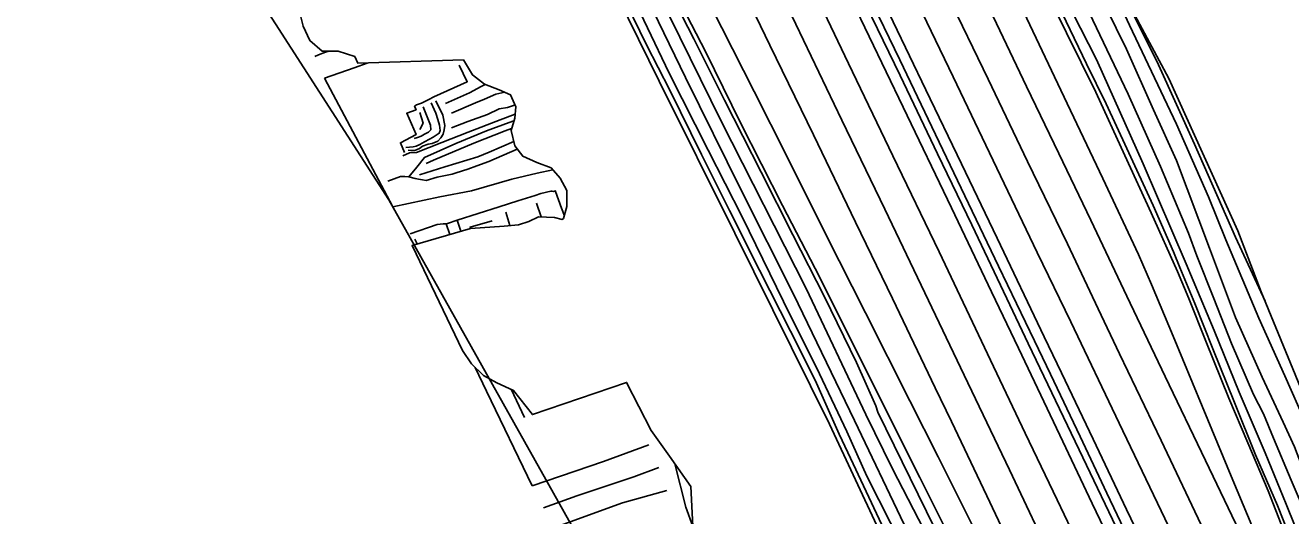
# Model space of a CAD drawing. Extents: x 2316231 to 2323598, y 363169 to 371906.
# Drawn here: x 2320494.5 to 2320994.3, y 363969.2 to 364163 of the extents above; entities that cross this region are included whole.
import ezdxf

# ---------------------------------------------------------------- set-up
doc = ezdxf.new("R2010")
doc.units = 0
for name, color, linetype in [('RD_DTM_BkLn1', 7, 'Continuous'), ('RD_DTM_BkLn2', 7, 'Continuous'), ('RD_DTM_Holes', 7, 'Continuous'), ('RD_DTM_TinHull', 7, 'Continuous'), ('RD_EX_Road', 7, 'Continuous')]:
    doc.layers.add(name, color=color, linetype=linetype)

msp = doc.modelspace()

# ---------------------------------------------------------------- linework, layer by layer
at = {"layer": 'RD_DTM_BkLn1'}
for p, q in [((2320768.933, 364195.879), (2320788.618, 364155.204)), ((2320612.646, 364142.114), (2320639.644, 364091.347)), ((2320696.384, 364092.783), (2320698.286, 364087.318)), ((2320684.328, 364089.229), (2320685.839, 364083.882)), ((2320649.23, 364076.604), (2320648.309, 364078.564)), ((2320691.725, 364008.01), (2320686.385, 364019.199)), ((2320755.404, 363972.543), (2320751.092, 363989.731)), ((2320755.404, 363972.543), (2320758.199, 363964.892))]:
    msp.add_line(p, q, dxfattribs=at)
for points in [[(2320953.05, 364068.724), (2320936.041, 364108.226), (2320917.574, 364149.507), (2320901.932, 364180.369), (2320884.051, 364218.326), (2320868.544, 364250.767), (2320852.447, 364286.725), (2320833.54, 364325.548), (2320810.46, 364372.484), (2320788.883, 364416.637), (2320781.234, 364433.02), (2320762.674, 364473.18), (2320741.502, 364517.493), (2320714.102, 364575.101), (2320698.453, 364608.593), (2320684.25, 364637.244), (2320666.199, 364675.753), (2320642.217, 364723.432), (2320633.508, 364742.544), (2320618.516, 364774.876), (2320600.224, 364812.687), (2320581.132, 364852.863), (2320558.169, 364901.875)], [(2320853.678, 363964.42), (2320831.265, 364010.141), (2320830.495, 364012.657), (2320822.803, 364029.779), (2320810.171, 364055.676), (2320797.698, 364080.241), (2320785.193, 364105.025), (2320770.634, 364133.398), (2320758.534, 364157.625), (2320744.381, 364185.478), (2320722.45, 364229.343), (2320702.399, 364267.732), (2320681.964, 364308.087), (2320660.383, 364350.407), (2320651.183, 364368.118), (2320640.688, 364389.416), (2320630.505, 364410.098), (2320619.792, 364431.977), (2320609.071, 364453.436), (2320597.116, 364477.235), (2320583.912, 364503.047)], [(2321009.36, 363964.561), (2321002.598, 363980.412), (2320998.576, 363989.228), (2320995.777, 363996.423), (2320991.37, 364006.232), (2320983.083, 364023.92), (2320972.556, 364047.515), (2320962.183, 364074.966), (2320949.195, 364109.546), (2320940.168, 364129.68), (2320929.506, 364153.592), (2320917.309, 364178.387), (2320905.632, 364202.156), (2320886.913, 364239.687), (2320878.947, 364255.841), (2320857.277, 364300.378), (2320836.813, 364341.283), (2320818.429, 364379.38), (2320806.356, 364405.386), (2320798.533, 364423.049), (2320789.484, 364441.622), (2320776.33, 364471.254), (2320759.109, 364506.971)], [(2320870.239, 363910.207), (2320859.275, 363930.995), (2320841.693, 363965.684), (2320821.985, 364006.792), (2320797.898, 364056.799), (2320777.263, 364097.889), (2320755.303, 364142.411), (2320736.012, 364182.184), (2320707.803, 364238.75), (2320685.839, 364282.319), (2320663.64, 364326.264), (2320653.125, 364347.193), (2320640.228, 364373.537), (2320630.517, 364393.005), (2320621.36, 364411.44), (2320613, 364427.799), (2320605.707, 364442.159), (2320597.711, 364458.002), (2320588.372, 364475.992), (2320576.657, 364499.263)], [(2320875.649, 363911.799), (2320855.605, 363951.777), (2320836.987, 363987.745), (2320826.472, 364009.247), (2320802.943, 364059.076), (2320769.332, 364125.126), (2320740.839, 364183.429), (2320719.83, 364226.147), (2320700.091, 364265.182), (2320675.841, 364312.525), (2320657.047, 364349.599), (2320643.518, 364376.165), (2320631.987, 364399.366), (2320621.946, 364420.122), (2320612.474, 364438.502), (2320603.421, 364455.787), (2320593.447, 364476.904), (2320580.719, 364501.297)], [(2321000.566, 363969.18), (2320994.498, 363983.262), (2320987.515, 363999.83), (2320983.498, 364009.469), (2320979.612, 364017.119), (2320970.98, 364037.281), (2320963.9, 364055.002), (2320957.242, 364071.911), (2320953.985, 364080.941), (2320942.866, 364107.257), (2320930.076, 364135.877), (2320916.089, 364165.044), (2320901.638, 364194.907), (2320889.259, 364221.145), (2320873.591, 364253.035), (2320863.456, 364276.516), (2320844.194, 364314.804), (2320824.684, 364354.126), (2320809.069, 364387.151), (2320793.699, 364419.937), (2320775.125, 364461.052), (2320756.938, 364498.495)], [(2320840.951, 363957.045), (2320826.948, 363984.86), (2320818.989, 364002.555), (2320808.212, 364025.344), (2320794.014, 364053.844), (2320777.633, 364087.359), (2320764.279, 364113.708), (2320748.849, 364144.151), (2320731.694, 364180.019), (2320718.314, 364208.767), (2320691.798, 364261.244), (2320672.111, 364299.263), (2320648.028, 364346.18), (2320635.725, 364370.777), (2320627.644, 364388.096), (2320618.288, 364406.682), (2320609.228, 364424.952), (2320600.746, 364441.651), (2320592.027, 364458.681), (2320583.761, 364473.689), (2320576.201, 364488.181), (2320571.499, 364496.931)], [(2321023.643, 363950.587), (2321011.682, 363978.099), (2321000.068, 364006.273), (2320991.983, 364024.445), (2320981.647, 364047.229), (2320968.662, 364078.19), (2320961.872, 364095.196), (2320949.157, 364123.91), (2320930.604, 364163.062), (2320919.172, 364187.695), (2320902.207, 364222.606), (2320883.971, 364258.286), (2320858.339, 364309.522), (2320840.182, 364346.631), (2320822.164, 364383.074), (2320803.251, 364425.079), (2320786.92, 364460.985), (2320771.557, 364493.635)], [(2320785.702, 364413.87), (2320809.419, 364363.947), (2320830.773, 364319.357), (2320849.775, 364280.591), (2320864.557, 364249.859), (2320875.995, 364226.037), (2320887.348, 364202.597), (2320896.591, 364183.032), (2320905.645, 364164.504), (2320913.647, 364147.853), (2320921.35, 364131.992), (2320929.613, 364114.296), (2320939.945, 364091.83), (2320948.05, 364073.471), (2320950.573, 364067.309)], [(2320929.601, 364056.003), (2320915.308, 364085.958), (2320902.74, 364112.414), (2320889.931, 364138.905), (2320878.105, 364163.697), (2320867.085, 364186.901), (2320854.87, 364212.46), (2320843.797, 364235.414)], [(2320918.304, 364050.968), (2320906.08, 364076.606), (2320890.397, 364109.252), (2320874.817, 364141.761), (2320858.637, 364175.388), (2320840.889, 364212.661), (2320833.049, 364229.148)], [(2320822.717, 364222.835), (2320843.658, 364178.952), (2320861.028, 364142.732), (2320876.839, 364109.657), (2320894.202, 364073.276), (2320907.419, 364045.897)], [(2320805.516, 364215.563), (2320824.45, 364175.663), (2320840.07, 364143.141), (2320854.809, 364112.18), (2320868.316, 364084.137), (2320882.119, 364055.067), (2320890.665, 364037.28)], [(2320893.06, 364038.394), (2320878.909, 364067.902), (2320865.605, 364095.611), (2320852.568, 364122.905), (2320852.545, 364122.95), (2320839.856, 364149.446), (2320827.452, 364175.335), (2320813.818, 364203.806), (2320807.666, 364216.563)], [(2320875.756, 364030.72), (2320855.458, 364073.45), (2320837.215, 364111.391), (2320819.709, 364147.878), (2320802.871, 364183.09), (2320791.209, 364207.382)], [(2320780.548, 364201.653), (2320798.89, 364163.515), (2320817.044, 364125.507), (2320833.989, 364090.327), (2320849.764, 364057.301), (2320865.323, 364024.723)], [(2320832.803, 363965.668), (2320819.36, 363994.209), (2320815.948, 364001.483), (2320806.428, 364022.848), (2320796.802, 364042.084), (2320784.501, 364066.22), (2320772.704, 364089.872), (2320761.592, 364111.909), (2320749.069, 364137.345), (2320739.812, 364155.367), (2320729.227, 364177.314)], [(2320984.185, 364053.971), (2320972.559, 364079.319), (2320956.311, 364116.101), (2320942.115, 364147.382), (2320929.178, 364173.528), (2320928.221, 364175.805)], [(2320788.618, 364155.204), (2320805.828, 364119.788), (2320822.42, 364085.237), (2320837.084, 364055), (2320853.895, 364019.767)], [(2320644.335, 364112.795), (2320642.646, 364116.614), (2320648.911, 364119.912), (2320645.207, 364128.304), (2320648.885, 364129.675), (2320648.26, 364131.018), (2320649.044, 364131.662), (2320651.004, 364132.285), (2320653.943, 364133.652), (2320655.847, 364134.74), (2320669.07, 364140.702), (2320665.94, 364147.232)], [(2320660.45, 364132.095), (2320669.97, 364136.36), (2320674.621, 364138.84), (2320676.151, 364139.673)], [(2320644.82, 364114.756), (2320647.69, 364115.045), (2320648.909, 364115.293), (2320650.333, 364115.891), (2320652.147, 364116.934), (2320654.118, 364118), (2320655.567, 364118.79), (2320656.838, 364119.558), (2320657.96, 364120.373), (2320658.33, 364121.48), (2320658.095, 364123.513), (2320657.421, 364125.817), (2320656.647, 364128.318), (2320655.973, 364129.758), (2320654.853, 364132.454)], [(2320656.598, 364133.147), (2320659.473, 364127.474), (2320660.233, 364123.431), (2320659.899, 364121.658), (2320659.532, 364120.06), (2320658.659, 364118.508), (2320657.387, 364117.257), (2320655.192, 364116.257), (2320653.691, 364116.057), (2320651.436, 364115.284), (2320650.198, 364114.343), (2320648.382, 364113.546), (2320646.817, 364113.492), (2320645.734, 364113.683)], [(2320683.875, 364136.558), (2320680.309, 364135.759), (2320675.896, 364133.892), (2320672.372, 364132.352), (2320662.854, 364128.325)], [(2320651.678, 364130.844), (2320654.513, 364123.548), (2320654.639, 364121.706), (2320653.812, 364120.793), (2320652.251, 364120.002), (2320650.905, 364119.253), (2320649.437, 364118.632), (2320648.088, 364118.262)], [(2320650.372, 364121.875), (2320651.713, 364124.337), (2320650.34, 364128.507)], [(2320662.881, 364122.565), (2320669.272, 364124.997), (2320677.016, 364127.812), (2320681.691, 364130.002), (2320685.02, 364130.579), (2320687.792, 364131.435), (2320687.956, 364131.493)], [(2320686.594, 364122.213), (2320683.992, 364121.325), (2320671.631, 364116.472), (2320655.738, 364109.717), (2320652.829, 364108.422)], [(2320650.223, 364103.963), (2320660.197, 364107.112), (2320673.297, 364111.105), (2320677.706, 364112.847), (2320687.435, 364117.047)], [(2320639.644, 364091.347), (2320658.272, 364095.25), (2320670.7, 364097.67), (2320686.65, 364102.256), (2320696.624, 364104.542), (2320702.829, 364105.951)], [(2320670.333, 364082.71), (2320670.157, 364083.28), (2320678.963, 364085.77)], [(2320953.05, 364068.724), (2320964.06, 364042.365), (2320973.968, 364018.048), (2320984.249, 363994.056), (2320992.516, 363973.774), (2321002.899, 363947.914), (2321012.706, 363924.759), (2321018.722, 363913.121), (2321039.21, 363866.546), (2321059.003, 363824.549), (2321072.733, 363795.286), (2321088.075, 363763.141), (2321091.827, 363754.628)], [(2321164.377, 363591.449), (2321148.467, 363624.444), (2321131.574, 363659.596), (2321118.186, 363688.656), (2321102.734, 363720.328), (2321093.464, 363739.594), (2321091.716, 363743.847), (2321089.727, 363748.103), (2321081.516, 363766.012), (2321073.128, 363782.971), (2321061.382, 363807.22), (2321047.258, 363836.642), (2321034.395, 363865.166), (2321025.704, 363886.051), (2321015.297, 363910.419), (2321007.479, 363928.272), (2320998.079, 363950.591), (2320989.073, 363973.213), (2320980.45, 363993.245), (2320972.067, 364013.995), (2320963.482, 364035.203), (2320956.388, 364053.063), (2320950.573, 364067.309)], [(2320929.601, 364056.003), (2320944.73, 364024.237), (2320960.651, 363990.989), (2320974.026, 363962.976), (2320988.464, 363932.732)], [(2320991.417, 363897.636), (2320974.508, 363932.998), (2320960.17, 363963.045), (2320943.082, 363998.943), (2320926.717, 364033.188), (2320918.304, 364050.968)], [(2320907.419, 364045.897), (2320926.503, 364005.752), (2320943.104, 363971.111), (2320960.35, 363935.081), (2320977.31, 363899.5), (2320980.824, 363891.97)], [(2320965.682, 363886.215), (2320952.318, 363914.112), (2320935.3, 363949.72), (2320921.742, 363978.178), (2320911.124, 364000.548), (2320899.402, 364025.16), (2320893.06, 364038.394)], [(2320890.665, 364037.28), (2320910.743, 363995.262), (2320928.303, 363958.573), (2320947.745, 363917.927), (2320963.343, 363885.123)], [(2320694.658, 363981.076), (2320676.673, 364018.487), (2320672.221, 364027.797)], [(2320948.921, 363877.478), (2320932.904, 363910.818), (2320915.846, 363946.461), (2320902.077, 363975.463), (2320889.457, 364001.851), (2320875.756, 364030.72)], [(2320865.323, 364024.723), (2320883.226, 363987.3), (2320901.333, 363949.172), (2320918.461, 363913.284), (2320938.013, 363872.192)], [(2320933.8, 363852.355), (2320912, 363898.086), (2320892.634, 363938.344), (2320874.306, 363977.011), (2320860.297, 364006.395), (2320853.895, 364019.767)], [(2320694.658, 363981.076), (2320722.844, 363990.586), (2320740.754, 363997.275)], [(2320744.689, 363988.317), (2320734.817, 363984.591), (2320712.363, 363977.067), (2320699.125, 363972.264)], [(2320703.884, 363964.687), (2320730.352, 363974.312), (2320747.887, 363979.22)]]:
    msp.add_lwpolyline(points, dxfattribs=at)
at = {"layer": 'RD_DTM_BkLn2'}
for points in [[(2320746.348, 364185.295), (2320763.267, 364152.355), (2320777.006, 364124.519), (2320793.534, 364091.842), (2320806.501, 364066.922), (2320821.936, 364036.156), (2320834.784, 364010.291)], [(2320949.604, 364065.734), (2320939.218, 364088.951), (2320928.814, 364111.514), (2320917.327, 364136.545), (2320899.948, 364171.808)], [(2320608.821, 364150.659), (2320610.319, 364151.373), (2320613.135, 364152.415), (2320614.358, 364152.861)], [(2320612.646, 364142.114), (2320624.444, 364146.203), (2320629.545, 364148.133)], [(2320688.829, 364114.145), (2320677.529, 364109.237), (2320672.883, 364107.432), (2320669.236, 364106.133), (2320664.731, 364104.78), (2320663.178, 364104.261), (2320657.165, 364103.03), (2320652.785, 364101.729)], [(2320652.785, 364101.729), (2320651.406, 364101.894), (2320649.822, 364102.167), (2320648.46, 364102.486), (2320646.011, 364103.095), (2320644.413, 364103.327), (2320643.675, 364103.323), (2320642.768, 364103.233), (2320637.751, 364101.431)], [(2320646.482, 364080.62), (2320657.24, 364084.256), (2320659.506, 364084.631), (2320660.758, 364084.593), (2320661.241, 364084.681), (2320665.124, 364085.976), (2320681.643, 364091.299), (2320689.049, 364093.674), (2320695.952, 364095.76), (2320698.152, 364096.572), (2320702.127, 364097.533), (2320702.642, 364097.424), (2320703.156, 364097.382), (2320703.929, 364097.561), (2320703.944, 364097.288), (2320706.283, 364090.794), (2320707.423, 364087.726)], [(2321013.974, 363908.561), (2321007.869, 363923.258), (2320998.932, 363945.174), (2320991.516, 363963.554), (2320985.336, 363978.995), (2320977.38, 363998.009), (2320969.926, 364015.673), (2320960.733, 364038.222), (2320954.075, 364055.013), (2320949.604, 364065.734)], [(2320834.784, 364010.291), (2320847.83, 363984.278), (2320861.15, 363957.753), (2320873.719, 363933.395), (2320888.073, 363904.501), (2320900.284, 363880.139), (2320911.036, 363859.259), (2320924.465, 363833.586), (2320937.484, 363808.524), (2320950.171, 363783.72), (2320956.79, 363769.597), (2320966.237, 363750.898), (2320975.822, 363731.081), (2320992.227, 363697.025)]]:
    msp.add_lwpolyline(points, dxfattribs=at)
at = {"layer": 'RD_DTM_Holes'}
for points in [[(2321024.391, 363960.509), (2321003.936, 364005.85), (2320982.658, 364057.691), (2320973.459, 364081.765), (2320946.125, 364142.037), (2320928.951, 364174.22), (2320903.163, 364230.21), (2320883.15, 364267.994), (2320850.31, 364336.479), (2320822.675, 364392.444), (2320803.767, 364432.152), (2320769.515, 364503.445), (2320743.539, 364562.486), (2320728.842, 364589.973), (2320703.214, 364641.881), (2320673.955, 364702.018)], [(2320841.063, 363943.316), (2320812.185, 364005.342), (2320774.761, 364080.881), (2320744.819, 364140.931), (2320724.481, 364182.519), (2320688.201, 364251.468), (2320655.718, 364315.825), (2320641.385, 364347.997), (2320615.332, 364396.347), (2320587.24, 364451.743), (2320562.876, 364498.334), (2320546.262, 364533.534), (2320514.538, 364594.216), (2320488.579, 364647.241), (2320497.181, 364656.006), (2320497.527, 364659.883), (2320497.043, 364663.952), (2320495.729, 364666.987), (2320492.139, 364672.046)], [(2320602.994, 364167.966), (2320604.284, 364162.676), (2320606.858, 364157.013), (2320611.797, 364152.852), (2320618.055, 364152.875), (2320624.62, 364150.718), (2320625.91, 364148.009), (2320667.529, 364149.428), (2320671.184, 364143.432), (2320675.855, 364139.791), (2320681.682, 364137.475), (2320686.191, 364135.589), (2320688.229, 364130.86), (2320687.811, 364126.354), (2320686.371, 364121.454), (2320687.821, 364115.451), (2320691.019, 364111.309), (2320696.565, 364108.84), (2320702.202, 364106.675), (2320705.744, 364102.584), (2320708.413, 364097.804), (2320708.453, 364091.445), (2320707.15, 364086.738), (2320706.62, 364086.346), (2320703.58, 364087.013), (2320697.263, 364087.377), (2320693.36, 364085.544), (2320689.266, 364084.198), (2320683.643, 364083.68), (2320670.392, 364082.727), (2320647.299, 364076.045), (2320667.131, 364034.481), (2320670.782, 364029.224), (2320675.45, 364024.593), (2320680.796, 364021.787), (2320687.373, 364018.742), (2320694.814, 364009.149), (2320732.011, 364021.87), (2320741.65, 364002.853), (2320748.995, 363992.718), (2320757.376, 363980.778), (2320758.733, 363954.575)]]:
    msp.add_lwpolyline(points, dxfattribs=at)
at = {"layer": 'RD_DTM_TinHull'}
msp.add_lwpolyline([(2320809.363, 365353.877), (2320991.706, 364942.038), (2321080.196, 364541.654), (2321314.653, 364017.924), (2320828.919, 363723.372), (2320765.1, 363867.546), (2320638.089, 364094.01), (2320532.322, 364258.493), (2320402.792, 364459.125), (2320263.728, 364603.235), (2320177.718, 364755.167), (2319998.644, 364909.111), (2319975.332, 365147.552), (2319890.016, 365354.444)], dxfattribs=at)
at = {"layer": 'RD_EX_Road'}
for p, q in [((2320660.758, 364084.593), (2320662.152, 364080.343)), ((2320665.124, 364085.976), (2320666.578, 364081.624))]:
    msp.add_line(p, q, dxfattribs=at)
for points in [[(2320854.655, 364239.605), (2320871.949, 364203.493), (2320887.515, 364171.011), (2320903.561, 364137.405), (2320920.138, 364102.509), (2320934.165, 364072.51), (2320939.297, 364060.611)], [(2320896.892, 364039.93), (2320878.339, 364078.914), (2320864.293, 364108.265), (2320850.18, 364137.57), (2320837.324, 364164.463), (2320825.209, 364189.826), (2320811.412, 364218.552)], [(2320802.126, 364212.298), (2320821.126, 364172.51), (2320841.211, 364130.692), (2320860.332, 364090.909), (2320876.134, 364057.717), (2320886.78, 364035.367)], [(2320843.852, 364014.633), (2320826.399, 364049.427), (2320810.748, 364080.352), (2320795.473, 364111.042), (2320782.359, 364136.852), (2320769.673, 364162.015), (2320755.86, 364189.443)], [(2320687.957, 364127.925), (2320682.108, 364125.684), (2320669.442, 364120.834), (2320659.072, 364116.676), (2320649.062, 364112.713), (2320646.218, 364112.684), (2320643.573, 364111.467)], [(2320646.011, 364103.095), (2320649.205, 364106.922), (2320652.123, 364110.744), (2320664.539, 364116.263), (2320676.73, 364121.276), (2320685.683, 364124.648), (2320687.504, 364125.308)], [(2320939.297, 364060.611), (2320947.919, 364040.118), (2320959.281, 364012.568), (2320971.497, 363983.219), (2320981.258, 363959.692), (2320992.05, 363933.299), (2321004.484, 363903.195)], [(2320969.949, 363887.172), (2320956.979, 363914.444), (2320943.278, 363942.942), (2320929.489, 363971.698), (2320916.274, 363999.489), (2320903.727, 364025.645), (2320896.892, 364039.93)], [(2320886.78, 364035.367), (2320903.163, 364001.042), (2320915.906, 363974.042), (2320928.443, 363947.971), (2320941.68, 363920.292), (2320953.941, 363894.539), (2320959.962, 363881.902)], [(2320902.352, 363898.255), (2320887.327, 363928.108), (2320871.129, 363960.383), (2320855.018, 363992.421), (2320843.852, 364014.633)]]:
    msp.add_lwpolyline(points, dxfattribs=at)

doc.saveas('drawing.dxf')
